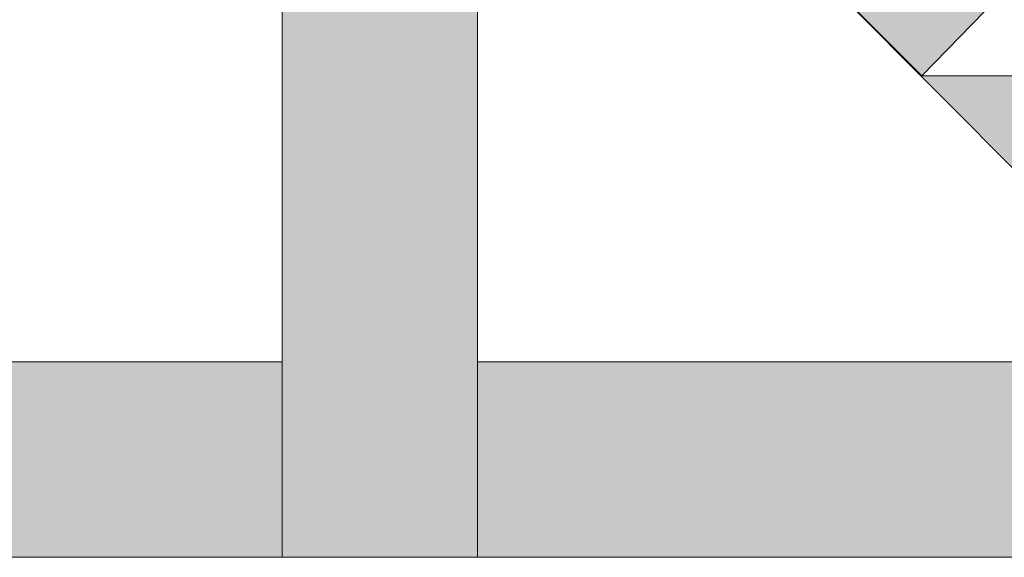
# Model space of a CAD drawing. Extents: x 3940905 to 4145695, y 925352 to 1109797.
# Tile 511 of 656: x 4009964 to 4010113, y 1099759 to 1099840. Entities that reach past the tile are written whole.
import ezdxf

# ---------------------------------------------------------------- set-up
doc = ezdxf.new("R2010")
doc.units = 0
doc.header["$LTSCALE"] = 750
doc.header["$MEASUREMENT"] = 0
doc.layers.add('CKD Equipments', color=252, linetype='CONTINUOUS', lineweight=0)

msp = doc.modelspace()

# ---------------------------------------------------------------- hatches: boundary and pattern name
at = {"layer": 'CKD Equipments', "true_color": 0xff0000}
h = msp.add_hatch(color=1, dxfattribs=at)
h.paths.add_polyline_path([(4010004.19, 1099810.93), (4010033.7, 1099862.83), (4010004.19, 1099862.83)])
h.paths.add_polyline_path([(4010033.7, 1099810.93), (4010004.19, 1099810.93), (4010033.7, 1099862.83)])
at = {"layer": 'CKD Equipments', "true_color": 0x808080}
h = msp.add_hatch(color=8, dxfattribs=at)
h.paths.add_polyline_path([(4010142.58, 1099790.07), (4010142.07, 1099831.79), (4010100.86, 1099831.79)])
h.paths.add_polyline_path([(4010183.8, 1099790.07), (4010142.58, 1099790.07), (4010142.07, 1099831.79)])
h = msp.add_hatch(color=8, dxfattribs=at)
h.paths.add_polyline_path([(4010004.19, 1099759.03), (4010033.7, 1099810.93), (4010004.19, 1099810.93)])
h.paths.add_polyline_path([(4010033.7, 1099759.03), (4010004.19, 1099759.03), (4010033.7, 1099810.93)])
at = {"layer": 'CKD Equipments', "true_color": 0xffffff}
h = msp.add_hatch(color=7, dxfattribs=at)
h.paths.add_polyline_path([(4009874.95, 1099769.21), (4010004.19, 1099788.54), (4009893.77, 1099788.54)])
h.paths.add_polyline_path([(4010004.19, 1099769.21), (4009874.95, 1099769.21), (4010004.19, 1099788.54)])
h = msp.add_hatch(color=7, dxfattribs=at)
h.paths.add_polyline_path([(4010033.7, 1099769.21), (4010144.11, 1099788.54), (4010033.7, 1099788.54)])
h.paths.add_polyline_path([(4010162.94, 1099769.21), (4010033.7, 1099769.21), (4010144.11, 1099788.54)])
h = msp.add_hatch(color=7, dxfattribs=at)
h.paths.add_polyline_path([(4009843.91, 1099759.03), (4010004.19, 1099769.21), (4009843.91, 1099769.21)])
h.paths.add_polyline_path([(4010004.19, 1099759.03), (4009843.91, 1099759.03), (4010004.19, 1099769.21)])
h = msp.add_hatch(color=7, dxfattribs=at)
h.paths.add_polyline_path([(4010033.7, 1099759.03), (4010193.97, 1099769.21), (4010033.7, 1099769.21)])
h.paths.add_polyline_path([(4010193.97, 1099759.03), (4010033.7, 1099759.03), (4010193.97, 1099769.21)])

# ---------------------------------------------------------------- linework, layer by layer
at = {"layer": 'CKD Equipments', "color": 8, "true_color": 0x808080}
for p, q in [((4010004.19, 1099759.03), (4010004.19, 1099862.83)), ((4010033.7, 1099862.83), (4010033.7, 1099759.03)), ((4010069.82, 1099862.83), (4010162.94, 1099769.21)), ((4010121.21, 1099852.65), (4010100.86, 1099831.79)), ((4010100.86, 1099831.79), (4010121.21, 1099852.65)), ((4010121.21, 1099852.65), (4010100.86, 1099831.79)), ((4010100.86, 1099831.79), (4010142.07, 1099831.79)), ((4010004.19, 1099788.54), (4009893.77, 1099788.54)), ((4009893.77, 1099788.54), (4010004.19, 1099788.54)), ((4010144.11, 1099788.54), (4010033.7, 1099788.54)), ((4010033.7, 1099788.54), (4010144.11, 1099788.54)), ((4010193.97, 1099759.03), (4009843.91, 1099759.03)), ((4010033.7, 1099759.03), (4010004.19, 1099759.03))]:
    msp.add_line(p, q, dxfattribs=at)
at = {"layer": 'CKD Equipments', "color": 1, "true_color": 0xff0000}
for p, q in [((4010080, 1099852.65), (4010100.86, 1099831.79)), ((4010100.86, 1099831.79), (4010121.21, 1099852.65))]:
    msp.add_line(p, q, dxfattribs=at)
msp.add_solid([(4010100.86, 1099831.79), (4010121.21, 1099852.65), (4010080, 1099852.65)], dxfattribs=at)

doc.saveas('drawing.dxf')
